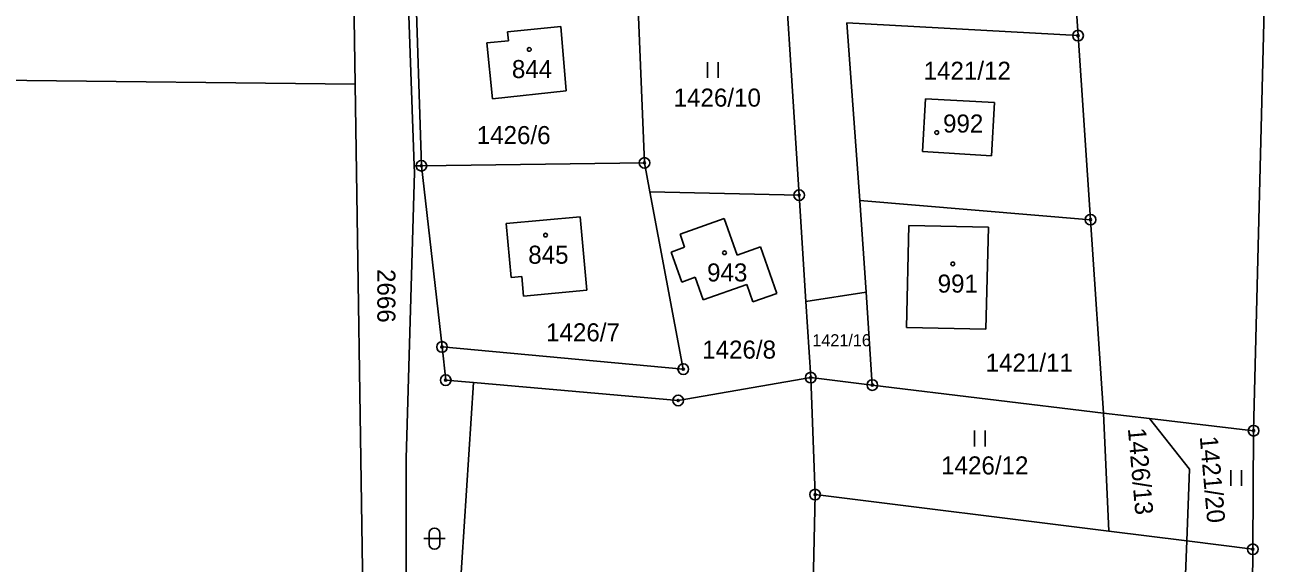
# Model space of a CAD drawing. Extents: x -439246 to -433691, y -1130252 to -1121148.
# Drawn here: x -437701.2 to -437584.2, y -1123328.7 to -1123278 of the extents above; entities that cross this region are included whole.
import ezdxf

# ---------------------------------------------------------------- set-up
doc = ezdxf.new("R2010")
doc.units = 0
for name, color, linetype in [('Vrstva 1', 7, 'Continuous'), ('Vrstva 18', 7, 'Continuous'), ('Vrstva 19', 7, 'Continuous'), ('Vrstva 24', 7, 'Continuous'), ('Vrstva 25', 7, 'Continuous'), ('Vrstva 3', 7, 'Continuous'), ('Vrstva 37', 7, 'Continuous'), ('Vrstva 6', 7, 'Continuous')]:
    doc.layers.add(name, color=color, linetype=linetype)

msp = doc.modelspace()

# ---------------------------------------------------------------- linework, layer by layer
at = {"layer": 'Vrstva 1'}
for p, q in [((-437670.15, -1123283.56), (-437670.35, -1123270.33)), ((-437665.23, -1123273.39), (-437664.59, -1123291.27)), ((-437670.15, -1123283.56), (-437752.95, -1123282.68)), ((-437668.81, -1123371.87), (-437670.15, -1123283.56)), ((-437664.59, -1123291.27), (-437663.91, -1123291.26)), ((-437664.59, -1123291.27), (-437664.57, -1123291.87))]:
    msp.add_line(p, q, dxfattribs=at)
for points in [[(-437602.08, -1123279), (-437603.28, -1123261.41)], [(-437585.55, -1123316.22), (-437584.18, -1123261.58)], [(-437628.34, -1123294.03), (-437630.24, -1123264.09)], [(-437663.91, -1123291.26), (-437664.49, -1123272.89)], [(-437643.67, -1123272.6), (-437642.9, -1123290.99)], [(-437655.79, -1123278.64), (-437650.78, -1123278.13)], [(-437655.7, -1123279.49), (-437655.79, -1123278.64)], [(-437650.78, -1123278.13), (-437650.27, -1123284.21)], [(-437623.84, -1123277.81), (-437602.08, -1123279)], [(-437622.62, -1123294.53), (-437623.84, -1123277.81)], [(-437655.7, -1123279.49), (-437657.74, -1123279.69)], [(-437657.74, -1123279.69), (-437657.21, -1123284.97)], [(-437600.91, -1123296.34), (-437602.08, -1123279)], [(-437657.21, -1123284.97), (-437650.27, -1123284.21)], [(-437616.73, -1123289.93), (-437616.44, -1123284.94)], [(-437616.44, -1123284.94), (-437609.95, -1123285.31)], [(-437610.24, -1123290.31), (-437609.95, -1123285.31)], [(-437616.73, -1123289.93), (-437610.24, -1123290.31)], [(-437663.91, -1123291.26), (-437642.9, -1123290.99)], [(-437661.97, -1123308.33), (-437663.91, -1123291.26)], [(-437642.9, -1123290.99), (-437642.39, -1123293.72)], [(-437664.57, -1123291.87), (-437665.36, -1123318.85)], [(-437642.39, -1123293.72), (-437628.34, -1123294.03)], [(-437642.39, -1123293.72), (-437639.25, -1123310.42)], [(-437627.71, -1123304.06), (-437628.34, -1123294.03)], [(-437600.91, -1123296.34), (-437622.62, -1123294.53)], [(-437622.62, -1123294.53), (-437622.04, -1123303.17)], [(-437655.93, -1123296.71), (-437648.96, -1123296.06)], [(-437648.96, -1123296.06), (-437648.32, -1123302.98)], [(-437635.4, -1123296.24), (-437639.56, -1123297.71)], [(-437635.4, -1123296.24), (-437634.19, -1123299.68)], [(-437599.67, -1123314.56), (-437600.91, -1123296.34)], [(-437655.93, -1123296.71), (-437655.46, -1123301.78)], [(-437618.24, -1123306.5), (-437618.01, -1123296.88)], [(-437610.52, -1123297.06), (-437618.01, -1123296.88)], [(-437610.75, -1123306.66), (-437610.52, -1123297.06)], [(-437639.13, -1123298.94), (-437639.56, -1123297.71)], [(-437640.4, -1123299.39), (-437639.13, -1123298.94)], [(-437639.4, -1123302.22), (-437640.4, -1123299.39)], [(-437634.19, -1123299.68), (-437631.97, -1123298.9)], [(-437630.43, -1123303.29), (-437631.97, -1123298.9)], [(-437655.46, -1123301.78), (-437654.46, -1123301.69)], [(-437654.29, -1123303.54), (-437654.46, -1123301.69)], [(-437638.13, -1123301.77), (-437639.4, -1123302.22)], [(-437637.38, -1123303.9), (-437638.13, -1123301.77)], [(-437654.29, -1123303.54), (-437648.32, -1123302.98)], [(-437633.28, -1123302.44), (-437637.38, -1123303.9)], [(-437632.69, -1123304.09), (-437633.28, -1123302.44)], [(-437630.43, -1123303.29), (-437632.69, -1123304.09)], [(-437622.04, -1123303.17), (-437621.45, -1123311.92)], [(-437627.25, -1123311.22), (-437627.71, -1123304.06)], [(-437610.75, -1123306.66), (-437618.24, -1123306.5)], [(-437639.25, -1123310.42), (-437661.97, -1123308.33)], [(-437661.97, -1123308.33), (-437661.62, -1123311.46)], [(-437661.87, -1123355.78), (-437659.01, -1123311.69)], [(-437659.01, -1123311.69), (-437661.62, -1123311.46)], [(-437659.01, -1123311.69), (-437639.73, -1123313.37)], [(-437639.73, -1123313.37), (-437627.25, -1123311.22)], [(-437627.25, -1123311.22), (-437626.84, -1123322.24)], [(-437627.25, -1123311.22), (-437621.45, -1123311.92)], [(-437621.45, -1123311.92), (-437599.67, -1123314.56)], [(-437599.19, -1123325.69), (-437599.67, -1123314.56)], [(-437599.67, -1123314.56), (-437595.34, -1123315.07)], [(-437595.34, -1123315.07), (-437591.6, -1123319.84)], [(-437595.34, -1123315.07), (-437585.55, -1123316.22)], [(-437585.62, -1123327.39), (-437585.55, -1123316.22)], [(-437665.36, -1123318.85), (-437665.36, -1123376.01)], [(-437591.6, -1123319.84), (-437591.85, -1123326.61)], [(-437626.84, -1123322.24), (-437628.38, -1123391.61)], [(-437626.84, -1123322.24), (-437599.19, -1123325.69)], [(-437599.19, -1123325.69), (-437591.85, -1123326.61)], [(-437591.85, -1123326.61), (-437592.7, -1123348.86)], [(-437591.85, -1123326.61), (-437585.62, -1123327.39)], [(-437585.67, -1123334.32), (-437585.62, -1123327.39)]]:
    msp.add_lwpolyline(points, dxfattribs=at)
at = {"layer": 'Vrstva 24'}
for centre, radius in [((-437602.08, -1123279), 0.5), ((-437602.08, -1123279), 0.1), ((-437642.9, -1123290.99), 0.5), ((-437663.91, -1123291.26), 0.5), ((-437663.91, -1123291.26), 0.1), ((-437642.9, -1123290.99), 0.1), ((-437628.34, -1123294.03), 0.5), ((-437628.34, -1123294.03), 0.1), ((-437600.91, -1123296.34), 0.5), ((-437600.91, -1123296.34), 0.1), ((-437661.97, -1123308.33), 0.5), ((-437661.97, -1123308.33), 0.1), ((-437639.25, -1123310.42), 0.5), ((-437639.25, -1123310.42), 0.1), ((-437661.62, -1123311.46), 0.5), ((-437661.62, -1123311.46), 0.1), ((-437627.25, -1123311.22), 0.5), ((-437627.25, -1123311.22), 0.1), ((-437621.45, -1123311.92), 0.5), ((-437639.73, -1123313.37), 0.5), ((-437621.45, -1123311.92), 0.1), ((-437639.73, -1123313.37), 0.1), ((-437585.55, -1123316.22), 0.5), ((-437585.55, -1123316.22), 0.1), ((-437626.84, -1123322.24), 0.5), ((-437626.84, -1123322.24), 0.1), ((-437585.62, -1123327.39), 0.5), ((-437585.62, -1123327.39), 0.1)]:
    msp.add_circle(centre, radius, dxfattribs=at)
at = {"layer": 'Vrstva 25'}
for p, q in [((-437636.97, -1123282.99), (-437636.97, -1123281.49)), ((-437635.97, -1123282.99), (-437635.97, -1123281.49)), ((-437611.84, -1123317.71), (-437611.84, -1123316.21)), ((-437610.84, -1123317.71), (-437610.84, -1123316.21)), ((-437587.69, -1123321.43), (-437587.69, -1123319.93)), ((-437586.69, -1123321.43), (-437586.69, -1123319.93)), ((-437663.68, -1123326.39), (-437661.68, -1123326.39)), ((-437663.18, -1123326.89), (-437663.18, -1123325.89)), ((-437662.18, -1123325.89), (-437662.18, -1123326.89))]:
    msp.add_line(p, q, dxfattribs=at)
for centre in [(-437653.75, -1123280.3), (-437615.39, -1123288.13), (-437652.22, -1123297.79), (-437635.37, -1123299.46), (-437613.88, -1123300.51)]:
    msp.add_circle(centre, 0.175, dxfattribs=at)
for centre, start, end in [((-437662.68, -1123325.89), 0, 180), ((-437662.68, -1123326.89), 180, 0)]:
    msp.add_arc(centre, 0.5, start, end, dxfattribs=at)
at = {"layer": 'Vrstva 3'}
for points in [[(-437655.79, -1123278.64), (-437650.78, -1123278.13)], [(-437655.7, -1123279.49), (-437655.79, -1123278.64)], [(-437650.78, -1123278.13), (-437650.27, -1123284.21)], [(-437655.7, -1123279.49), (-437657.74, -1123279.69)], [(-437657.74, -1123279.69), (-437657.21, -1123284.97)], [(-437657.21, -1123284.97), (-437650.27, -1123284.21)], [(-437616.73, -1123289.93), (-437616.44, -1123284.94)], [(-437616.44, -1123284.94), (-437609.95, -1123285.31)], [(-437610.24, -1123290.31), (-437609.95, -1123285.31)], [(-437616.73, -1123289.93), (-437610.24, -1123290.31)], [(-437655.93, -1123296.71), (-437648.96, -1123296.06)], [(-437648.96, -1123296.06), (-437648.32, -1123302.98)], [(-437635.4, -1123296.24), (-437639.56, -1123297.71)], [(-437635.4, -1123296.24), (-437634.19, -1123299.68)], [(-437655.93, -1123296.71), (-437655.46, -1123301.78)], [(-437618.24, -1123306.5), (-437618.01, -1123296.88)], [(-437610.52, -1123297.06), (-437618.01, -1123296.88)], [(-437610.75, -1123306.66), (-437610.52, -1123297.06)], [(-437639.13, -1123298.94), (-437639.56, -1123297.71)], [(-437640.4, -1123299.39), (-437639.13, -1123298.94)], [(-437639.4, -1123302.22), (-437640.4, -1123299.39)], [(-437634.19, -1123299.68), (-437631.97, -1123298.9)], [(-437630.43, -1123303.29), (-437631.97, -1123298.9)], [(-437655.46, -1123301.78), (-437654.46, -1123301.69)], [(-437654.29, -1123303.54), (-437654.46, -1123301.69)], [(-437638.13, -1123301.77), (-437639.4, -1123302.22)], [(-437637.38, -1123303.9), (-437638.13, -1123301.77)], [(-437654.29, -1123303.54), (-437648.32, -1123302.98)], [(-437633.28, -1123302.44), (-437637.38, -1123303.9)], [(-437632.69, -1123304.09), (-437633.28, -1123302.44)], [(-437630.43, -1123303.29), (-437632.69, -1123304.09)], [(-437610.75, -1123306.66), (-437618.24, -1123306.5)]]:
    msp.add_lwpolyline(points, dxfattribs=at)
at = {"layer": 'Vrstva 37'}
for centre in [(-437653.75, -1123280.3), (-437615.39, -1123288.13), (-437652.22, -1123297.79), (-437635.37, -1123299.46), (-437613.88, -1123300.51)]:
    msp.add_circle(centre, 0.175, dxfattribs=at)
at = {"layer": 'Vrstva 6'}
msp.add_lwpolyline([(-437627.71, -1123304.06), (-437622.04, -1123303.17)], dxfattribs=at)

# ---------------------------------------------------------------- texts
at = {"layer": 'Vrstva 18'}
for s, height, p in [('1421/12', 1.7, (-437616.62, -1123283.16)), ('1426/10', 1.7, (-437640.16, -1123285.69)), ('1426/6', 1.7, (-437658.7, -1123289.22)), ('1426/7', 1.7, (-437652.17, -1123307.8)), ('1426/8', 1.7, (-437637.47, -1123309.43)), ('1421/16', 1.14, (-437627.1, -1123308.27)), ('1421/11', 1.7, (-437610.78, -1123310.66)), ('1426/12', 1.7, (-437614.97, -1123320.34))]:
    msp.add_text(s, height=height, dxfattribs=at).set_placement(p)
for s, rotation, p in [('2666', 270, (-437668.06, -1123300.99)), ('1426/13', 275.0196, (-437597.39, -1123316.02)), ('1421/20', 275.0196, (-437590.62, -1123316.79))]:
    msp.add_text(s, height=1.7, rotation=rotation, dxfattribs=at).set_placement(p)
at = {"layer": 'Vrstva 19'}
for s, p in [('844', (-437655.39, -1123283)), ('992', (-437614.79, -1123288.13)), ('845', (-437653.85, -1123300.49)), ('943', (-437637.01, -1123302.16)), ('991', (-437615.3, -1123303.21))]:
    msp.add_text(s, height=1.7, dxfattribs=at).set_placement(p)

doc.saveas('drawing.dxf')
